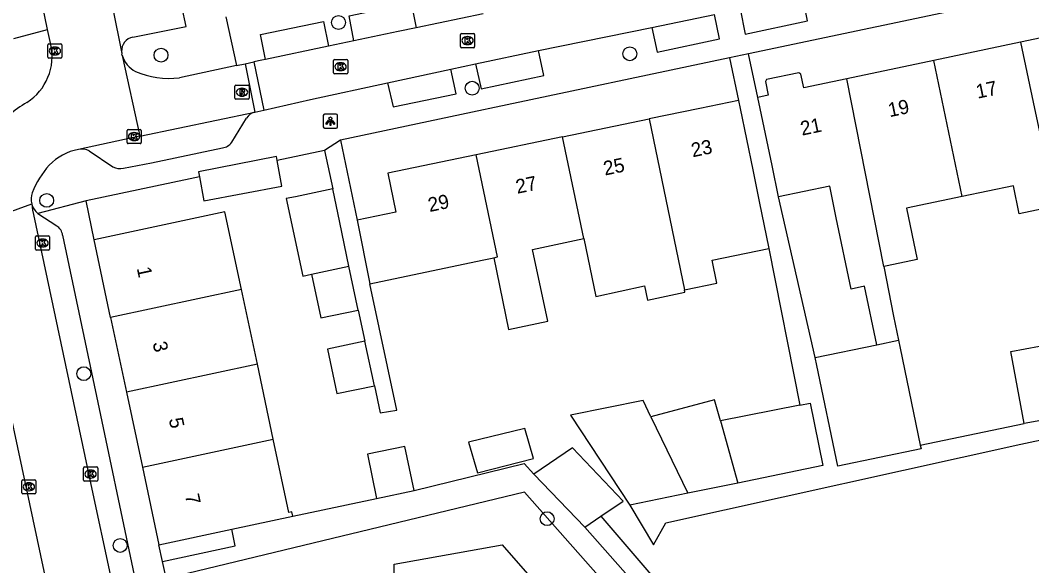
# Model space of a CAD drawing. Extents: x 162990 to 165007, y 383433 to 384336.
# Drawn here: x 163585.8 to 163657.2, y 383967.7 to 384006.2 of the extents above; entities that cross this region are included whole.
import ezdxf

# ---------------------------------------------------------------- set-up
doc = ezdxf.new("R2010")
doc.units = 0
for name, color, linetype in [('IMGEO_Boom', 7, 'Continuous'), ('IMGEO_Grasland_overig', 7, 'Continuous'), ('IMGEO_Groenvoorziening', 7, 'Continuous'), ('IMGEO_Hek', 7, 'Continuous'), ('IMGEO_Kolk', 7, 'Continuous'), ('IMGEO_Lichtpunt', 7, 'Continuous'), ('IMGEO_Pand', 7, 'Continuous'), ('IMGEO_Pand_nummerreeks', 7, 'Continuous'), ('IMGEO_Rijbaan_lokaal_open', 7, 'Continuous'), ('IMGEO_Rioolput', 7, 'Continuous'), ('IMGEO_Voetpad_open', 7, 'Continuous')]:
    doc.layers.add(name, color=color, linetype=linetype)

msp = doc.modelspace()

# ---------------------------------------------------------------- linework, layer by layer
at = {"layer": 'IMGEO_Boom'}
for centre in [(163608.265, 384006.062), (163595.733, 384003.754), (163628.835, 384003.855), (163617.696, 384001.423), (163587.66, 383993.512), (163590.277, 383981.289), (163622.99, 383971.06), (163592.845, 383969.176)]:
    msp.add_circle(centre, 0.489, dxfattribs=at)
at = {"layer": 'IMGEO_Grasland_overig'}
for points in [[(163626.789, 383971.233), (163645.85, 383949.02)], [(163625.646, 383970.458), (163645.161, 383948.398)]]:
    msp.add_lwpolyline(points, dxfattribs=at)
at = {"layer": 'IMGEO_Groenvoorziening'}
for points in [[(163613.606, 383973.04), (163621.361, 383974.962), (163622.066, 383974.209)], [(163636.067, 383950.448), (163639.916, 383949.332), (163641.287, 383950.771), (163634.327, 383958.335), (163621.397, 383972.93), (163596.93, 383967.033), (163597.446, 383964.625)], [(163605.03, 383971.243), (163610.957, 383972.488)], [(163624.041, 383956.793), (163612.3, 383958.888), (163612.192, 383967.845), (163619.812, 383969.218), (163627.481, 383960.44), (163624.041, 383956.793)]]:
    msp.add_lwpolyline(points, dxfattribs=at)
at = {"layer": 'IMGEO_Hek'}
msp.add_lwpolyline([(163626.789, 383971.233), (163645.85, 383949.02)], dxfattribs=at)
at = {"layer": 'IMGEO_Kolk'}
for p, q in [((163616.875, 384004.356), (163616.875, 384005.208)), ((163616.95, 384005.282), (163617.802, 384005.282)), ((163617.363, 384005.062), (163617.388, 384005.062)), ((163617.876, 384005.208), (163617.876, 384004.356)), ((163587.735, 384003.625), (163587.735, 384004.477)), ((163587.81, 384004.551), (163588.662, 384004.551)), ((163588.223, 384004.331), (163588.248, 384004.331)), ((163588.736, 384004.477), (163588.736, 384003.625)), ((163617.802, 384004.282), (163616.95, 384004.282)), ((163617.386, 384004.502), (163617.361, 384004.502)), ((163588.662, 384003.551), (163587.81, 384003.551)), ((163588.246, 384003.771), (163588.221, 384003.771)), ((163607.909, 384002.517), (163607.909, 384003.369)), ((163607.984, 384003.443), (163608.836, 384003.443)), ((163608.397, 384003.223), (163608.422, 384003.223)), ((163608.91, 384003.369), (163608.91, 384002.517)), ((163608.42, 384002.663), (163608.395, 384002.663)), ((163608.836, 384002.443), (163607.984, 384002.443)), ((163593.331, 383997.589), (163593.331, 383998.441)), ((163593.406, 383998.515), (163594.258, 383998.515)), ((163593.819, 383998.295), (163593.844, 383998.295)), ((163594.332, 383998.441), (163594.332, 383997.589)), ((163594.258, 383997.515), (163593.406, 383997.515)), ((163593.842, 383997.735), (163593.817, 383997.735)), ((163586.866, 383990.08), (163586.866, 383990.932)), ((163586.941, 383991.006), (163587.793, 383991.006)), ((163587.354, 383990.786), (163587.379, 383990.786)), ((163587.867, 383990.932), (163587.867, 383990.08)), ((163587.793, 383990.006), (163586.941, 383990.006)), ((163587.377, 383990.226), (163587.352, 383990.226)), ((163590.258, 383973.784), (163590.258, 383974.636)), ((163590.333, 383974.71), (163591.185, 383974.71)), ((163591.259, 383974.636), (163591.259, 383973.784)), ((163590.769, 383973.93), (163590.744, 383973.93)), ((163590.746, 383974.49), (163590.771, 383974.49)), ((163585.902, 383972.884), (163585.902, 383973.736)), ((163585.977, 383973.81), (163586.829, 383973.81)), ((163586.39, 383973.59), (163586.415, 383973.59)), ((163586.903, 383973.736), (163586.903, 383972.884)), ((163591.185, 383973.71), (163590.333, 383973.71)), ((163586.829, 383972.81), (163585.977, 383972.81)), ((163586.413, 383973.03), (163586.388, 383973.03))]:
    msp.add_line(p, q, dxfattribs=at)
for points in [[(163616.875, 384004.356), (163616.875, 384005.208)], [(163616.95, 384005.282), (163617.802, 384005.282)], [(163617.196, 384004.982), (163617.319, 384004.982), (163617.319, 384004.831), (163617.449, 384004.982), (163617.613, 384004.982), (163617.467, 384004.831), (163617.62, 384004.582), (163617.468, 384004.582), (163617.383, 384004.746), (163617.319, 384004.679), (163617.319, 384004.582), (163617.196, 384004.582), (163617.196, 384004.982)], [(163617.876, 384005.208), (163617.876, 384004.356)], [(163587.735, 384003.625), (163587.735, 384004.477)], [(163587.81, 384004.551), (163588.662, 384004.551)], [(163588.056, 384004.251), (163588.179, 384004.251), (163588.179, 384004.1), (163588.309, 384004.251), (163588.473, 384004.251), (163588.327, 384004.1), (163588.48, 384003.851), (163588.328, 384003.851), (163588.243, 384004.015), (163588.179, 384003.948), (163588.179, 384003.851), (163588.056, 384003.851), (163588.056, 384004.251)], [(163588.736, 384004.477), (163588.736, 384003.625)], [(163617.802, 384004.282), (163616.95, 384004.282)], [(163588.662, 384003.551), (163587.81, 384003.551)], [(163607.909, 384002.517), (163607.909, 384003.369)], [(163607.984, 384003.443), (163608.836, 384003.443)], [(163608.91, 384003.369), (163608.91, 384002.517)], [(163608.23, 384003.143), (163608.353, 384003.143), (163608.353, 384002.992), (163608.483, 384003.143), (163608.647, 384003.143), (163608.501, 384002.992), (163608.654, 384002.743), (163608.502, 384002.743), (163608.417, 384002.907), (163608.353, 384002.84), (163608.353, 384002.743), (163608.23, 384002.743), (163608.23, 384003.143)], [(163608.836, 384002.443), (163607.984, 384002.443)], [(163593.331, 383997.589), (163593.331, 383998.441)], [(163593.406, 383998.515), (163594.258, 383998.515)], [(163593.652, 383998.215), (163593.775, 383998.215), (163593.775, 383998.064), (163593.905, 383998.215), (163594.069, 383998.215), (163593.923, 383998.064), (163594.076, 383997.815), (163593.924, 383997.815), (163593.839, 383997.979), (163593.775, 383997.912), (163593.775, 383997.815), (163593.652, 383997.815), (163593.652, 383998.215)], [(163594.332, 383998.441), (163594.332, 383997.589)], [(163594.258, 383997.515), (163593.406, 383997.515)], [(163586.866, 383990.08), (163586.866, 383990.932)], [(163586.941, 383991.006), (163587.793, 383991.006)], [(163587.187, 383990.706), (163587.31, 383990.706), (163587.31, 383990.555), (163587.44, 383990.706), (163587.604, 383990.706), (163587.458, 383990.555), (163587.611, 383990.306), (163587.459, 383990.306), (163587.374, 383990.47), (163587.31, 383990.403), (163587.31, 383990.306), (163587.187, 383990.306), (163587.187, 383990.706)], [(163587.867, 383990.932), (163587.867, 383990.08)], [(163587.793, 383990.006), (163586.941, 383990.006)], [(163590.258, 383973.784), (163590.258, 383974.636)], [(163590.333, 383974.71), (163591.185, 383974.71)], [(163591.259, 383974.636), (163591.259, 383973.784)], [(163590.579, 383974.41), (163590.702, 383974.41), (163590.702, 383974.259), (163590.832, 383974.41), (163590.996, 383974.41), (163590.85, 383974.259), (163591.003, 383974.01), (163590.851, 383974.01), (163590.766, 383974.174), (163590.702, 383974.107), (163590.702, 383974.01), (163590.579, 383974.01), (163590.579, 383974.41)], [(163585.902, 383972.884), (163585.902, 383973.736)], [(163585.977, 383973.81), (163586.829, 383973.81)], [(163586.223, 383973.51), (163586.346, 383973.51), (163586.346, 383973.359), (163586.476, 383973.51), (163586.64, 383973.51), (163586.494, 383973.359), (163586.647, 383973.11), (163586.495, 383973.11), (163586.41, 383973.274), (163586.346, 383973.207), (163586.346, 383973.11), (163586.223, 383973.11), (163586.223, 383973.51)], [(163586.903, 383973.736), (163586.903, 383972.884)], [(163591.185, 383973.71), (163590.333, 383973.71)], [(163586.829, 383972.81), (163585.977, 383972.81)]]:
    msp.add_lwpolyline(points, dxfattribs=at)
for centre, start, end in [((163616.952, 384005.206), 91.55205, 178.44795), ((163616.952, 384005.206), 91.55205, 178.44795), ((163617.8, 384005.206), 1.55205, 88.44795), ((163617.8, 384005.206), 1.55205, 88.44795), ((163587.812, 384004.475), 91.55205, 178.44795), ((163587.812, 384004.475), 91.55205, 178.44795), ((163588.66, 384004.475), 1.55205, 88.44795), ((163588.66, 384004.475), 1.55205, 88.44795), ((163616.952, 384004.358), 181.55205, 268.44795), ((163616.952, 384004.358), 181.55205, 268.44795), ((163617.8, 384004.358), 271.55205, 358.44795), ((163617.8, 384004.358), 271.55205, 358.44795), ((163587.812, 384003.627), 181.55205, 268.44795), ((163587.812, 384003.627), 181.55205, 268.44795), ((163588.66, 384003.627), 271.55205, 358.44795), ((163588.66, 384003.627), 271.55205, 358.44795), ((163607.986, 384003.367), 91.55205, 178.44795), ((163607.986, 384003.367), 91.55205, 178.44795), ((163608.834, 384003.367), 1.55205, 88.44795), ((163608.834, 384003.367), 1.55205, 88.44795), ((163607.986, 384002.519), 181.55205, 268.44795), ((163607.986, 384002.519), 181.55205, 268.44795), ((163608.834, 384002.519), 271.55205, 358.44795), ((163608.834, 384002.519), 271.55205, 358.44795), ((163593.408, 383998.439), 91.55205, 178.44795), ((163593.408, 383998.439), 91.55205, 178.44795), ((163594.256, 383998.439), 1.55205, 88.44795), ((163594.256, 383998.439), 1.55205, 88.44795), ((163593.408, 383997.591), 181.55205, 268.44795), ((163593.408, 383997.591), 181.55205, 268.44795), ((163594.256, 383997.591), 271.55205, 358.44795), ((163594.256, 383997.591), 271.55205, 358.44795), ((163586.943, 383990.93), 91.55205, 178.44795), ((163586.943, 383990.93), 91.55205, 178.44795), ((163587.791, 383990.93), 1.55205, 88.44795), ((163587.791, 383990.93), 1.55205, 88.44795), ((163586.943, 383990.082), 181.55205, 268.44795), ((163586.943, 383990.082), 181.55205, 268.44795), ((163587.791, 383990.082), 271.55205, 358.44795), ((163587.791, 383990.082), 271.55205, 358.44795), ((163590.335, 383974.634), 91.55205, 178.44795), ((163590.335, 383974.634), 91.55205, 178.44795), ((163591.183, 383974.634), 1.55205, 88.44795), ((163591.183, 383974.634), 1.55205, 88.44795), ((163585.979, 383973.734), 91.55205, 178.44795), ((163585.979, 383973.734), 91.55205, 178.44795), ((163586.827, 383973.734), 1.55205, 88.44795), ((163586.827, 383973.734), 1.55205, 88.44795), ((163590.335, 383973.786), 181.55205, 268.44795), ((163590.335, 383973.786), 181.55205, 268.44795), ((163591.183, 383973.786), 271.55205, 358.44795), ((163591.183, 383973.786), 271.55205, 358.44795), ((163585.979, 383972.886), 181.55205, 268.44795), ((163585.979, 383972.886), 181.55205, 268.44795), ((163586.827, 383972.886), 271.55205, 358.44795), ((163586.827, 383972.886), 271.55205, 358.44795)]:
    msp.add_arc(centre, 0.0765, start, end, dxfattribs=at)
for centre, major_axis, ratio, start_param, end_param in [((163617.362, 384004.782), (-0.387, 0.002), 0.722429, 4.712389, 7.853982), ((163617.387, 384004.782), (-0.39, 0.002), 0.717154, 1.570796, 4.712389), ((163588.222, 384004.051), (-0.387, 0.002), 0.722429, 4.712389, 7.853982), ((163588.247, 384004.051), (-0.39, 0.002), 0.717154, 1.570796, 4.712389), ((163608.396, 384002.943), (-0.387, 0.002), 0.722429, 4.712389, 7.853982), ((163608.421, 384002.943), (-0.39, 0.002), 0.717154, 1.570796, 4.712389), ((163593.818, 383998.015), (-0.387, 0.002), 0.722429, 4.712389, 7.853982), ((163593.843, 383998.015), (-0.39, 0.002), 0.717154, 1.570796, 4.712389), ((163587.353, 383990.506), (-0.387, 0.002), 0.722429, 4.712389, 7.853982), ((163587.378, 383990.506), (-0.39, 0.002), 0.717154, 1.570796, 4.712389), ((163590.745, 383974.21), (-0.387, 0.002), 0.722429, 4.712389, 7.853982), ((163590.77, 383974.21), (-0.39, 0.002), 0.717154, 1.570796, 4.712389), ((163586.389, 383973.31), (-0.387, 0.002), 0.722429, 4.712389, 7.853982), ((163586.414, 383973.31), (-0.39, 0.002), 0.717154, 1.570796, 4.712389)]:
    msp.add_ellipse(centre, major_axis=major_axis, ratio=ratio, start_param=start_param, end_param=end_param, dxfattribs=at)
at = {"layer": 'IMGEO_Lichtpunt'}
for p, q in [((163608.092, 383999.597), (163607.284, 383999.597)), ((163608.092, 383999.597), (163607.284, 383999.597)), ((163607.19, 383999.502), (163607.19, 383998.695)), ((163607.19, 383999.502), (163607.19, 383998.695)), ((163608.186, 383998.695), (163608.186, 383999.502)), ((163608.186, 383998.695), (163608.186, 383999.502)), ((163607.284, 383998.601), (163608.092, 383998.601)), ((163607.284, 383998.601), (163608.092, 383998.601))]:
    msp.add_line(p, q, dxfattribs=at)
for points in [[(163607.564, 383999.166), (163607.603, 383999.138), (163607.415, 383998.876), (163607.377, 383998.903), (163607.564, 383999.166)], [(163607.666, 383999.118), (163607.713, 383999.118), (163607.713, 383998.796), (163607.666, 383998.796), (163607.666, 383999.118)], [(163607.776, 383999.138), (163607.814, 383999.165), (163608.001, 383998.903), (163607.962, 383998.875), (163607.776, 383999.138)]]:
    msp.add_lwpolyline(points, dxfattribs=at)
msp.add_circle((163607.689, 383999.3), 0.0994, dxfattribs=at)
for centre, start, end in [((163607.284, 383999.502), 90, 180), ((163607.284, 383999.502), 90, 180), ((163608.092, 383999.502), 0, 90), ((163608.092, 383999.502), 0, 90), ((163607.284, 383998.695), 180, 270), ((163607.284, 383998.695), 180, 270), ((163608.092, 383998.695), 270, 0), ((163608.092, 383998.695), 270, 360)]:
    msp.add_arc(centre, 0.0946, start, end, dxfattribs=at)
at = {"layer": 'IMGEO_Pand'}
for points in [[(163665.922, 384004.457), (163663.151, 384003.88), (163662.711, 384005.995), (163656.426, 384004.673)], [(163656.426, 384004.673), (163650.289, 384003.383)], [(163656.426, 384004.673), (163657.409, 384000), (163658.895, 383993.098)], [(163650.289, 384003.383), (163644.152, 384002.092)], [(163652.306, 383993.79), (163651, 384000), (163650.289, 384003.383)], [(163644.152, 384002.092), (163641.119, 384001.454), (163640.915, 384002.423), (163640.773, 384002.516), (163638.493, 384002.036), (163638.4, 384001.894), (163638.604, 384000.925), (163637.87, 384000.771)], [(163646.756, 383988.845), (163644.152, 384002.092)], [(163636.508, 384000.57), (163633.764, 384000), (163630.187, 383999.257)], [(163636.508, 384000.57), (163636.626, 384000), (163637.523, 383995.671), (163637.973, 383993.438), (163638.653, 383990.129)], [(163639.331, 383993.761), (163638.871, 383995.983), (163638.031, 384000), (163637.87, 384000.771)], [(163624.089, 383997.99), (163630.187, 383999.257)], [(163630.187, 383999.257), (163632.687, 383987.202)], [(163624.089, 383997.99), (163617.992, 383996.724)], [(163625.574, 383990.829), (163624.089, 383997.99)], [(163603.933, 383996.322), (163603.878, 383996.614), (163598.37, 383995.53), (163598.437, 383995.169)], [(163598.437, 383995.169), (163598.753, 383993.477), (163604.272, 383994.508), (163603.933, 383996.322)], [(163617.992, 383996.724), (163611.741, 383995.425), (163612.314, 383992.693), (163609.585, 383992.115)], [(163619.225, 383989.471), (163619.484, 383989.526), (163617.992, 383996.724)], [(163607.861, 383994.324), (163605.223, 383993.774), (163604.575, 383993.639), (163605.747, 383988.166), (163606.365, 383988.298)], [(163609, 383988.862), (163608.356, 383991.951), (163607.861, 383994.324)], [(163646.265, 383983.335), (163645.399, 383987.454), (163644.452, 383987.255), (163643.411, 383992.278), (163642.942, 383994.508), (163639.331, 383993.761)], [(163658.895, 383993.098), (163656.322, 383992.565), (163655.913, 383994.538), (163652.306, 383993.79)], [(163652.306, 383993.79), (163648.355, 383992.971), (163649.109, 383989.336), (163647.002, 383988.899), (163646.756, 383988.845)], [(163601.412, 383987.238), (163600.249, 383992.716), (163591.013, 383990.737)], [(163609.585, 383992.115), (163610.474, 383987.629)], [(163592.176, 383985.261), (163591.013, 383990.737)], [(163619.225, 383989.471), (163620.258, 383984.406), (163623.035, 383985), (163621.954, 383990.054), (163625.574, 383990.829)], [(163625.574, 383990.829), (163626.423, 383986.737), (163629.872, 383987.475), (163630.08, 383986.475), (163632.721, 383987.04), (163632.687, 383987.202)], [(163632.687, 383987.202), (163634.983, 383987.678), (163634.645, 383989.306), (163638.653, 383990.129)], [(163610.474, 383987.629), (163618.412, 383989.297), (163619.225, 383989.471)], [(163606.365, 383988.298), (163609, 383988.862)], [(163606.365, 383988.298), (163607.006, 383985.227), (163609.644, 383985.778)], [(163609.644, 383985.778), (163609, 383988.862)], [(163646.756, 383988.845), (163647.444, 383985.347), (163647.8, 383983.652)], [(163601.412, 383987.238), (163592.176, 383985.261)], [(163602.532, 383981.957), (163601.412, 383987.238)], [(163592.176, 383985.261), (163593.297, 383979.981)], [(163610.133, 383983.577), (163607.491, 383983.021), (163608.151, 383979.883), (163610.793, 383980.438)], [(163610.793, 383980.438), (163610.133, 383983.577)], [(163641.927, 383982.436), (163646.265, 383983.335)], [(163646.265, 383983.335), (163647.8, 383983.652)], [(163647.8, 383983.652), (163647.92, 383983.083), (163649.338, 383976.243)], [(163656.674, 383977.764), (163655.732, 383982.848), (163660.79, 383983.785), (163661.71, 383978.82)], [(163602.532, 383981.957), (163593.297, 383979.981)], [(163603.653, 383976.675), (163602.532, 383981.957)], [(163649.338, 383976.243), (163649.392, 383975.984), (163643.517, 383974.766), (163642.045, 383981.866), (163641.927, 383982.436)], [(163593.297, 383979.981), (163594.418, 383974.701)], [(163630.321, 383978.25), (163629.768, 383979.389), (163624.645, 383978.366), (163628.83, 383972.006)], [(163635.232, 383977.96), (163634.816, 383979.439), (163630.321, 383978.25)], [(163640.83, 383979.061), (163635.232, 383977.96)], [(163640.83, 383979.061), (163641.557, 383979.204), (163642.46, 383974.812), (163636.464, 383973.577)], [(163630.321, 383978.25), (163632.938, 383972.851)], [(163661.71, 383978.82), (163661.732, 383978.702), (163656.674, 383977.764)], [(163635.232, 383977.96), (163636.464, 383973.577)], [(163622.04, 383975.295), (163621.429, 383977.427), (163617.448, 383976.469), (163618.072, 383974.293), (163622.04, 383975.295)], [(163594.418, 383974.701), (163603.653, 383976.675)], [(163605.03, 383971.243), (163604.966, 383971.547), (163604.751, 383971.502), (163603.653, 383976.675)], [(163613.606, 383973.04), (163612.955, 383976.163), (163610.306, 383975.611), (163610.957, 383972.488)], [(163626.789, 383971.233), (163628.364, 383972.301), (163624.784, 383976.052), (163622.066, 383974.209)], [(163594.418, 383974.701), (163595.581, 383969.225)], [(163622.066, 383974.209), (163625.646, 383970.458)], [(163636.464, 383973.577), (163632.938, 383972.851)], [(163610.957, 383972.488), (163613.606, 383973.04)], [(163632.938, 383972.851), (163628.83, 383972.006)], [(163600.725, 383970.324), (163605.03, 383971.243)], [(163625.646, 383970.458), (163626.789, 383971.233)], [(163595.581, 383969.225), (163600.725, 383970.324)]]:
    msp.add_lwpolyline(points, dxfattribs=at)
at = {"layer": 'IMGEO_Rijbaan_lokaal_open'}
for points in [[(163591.079, 384013.233), (163592.95, 384003.998)], [(163587.727, 384005.569), (163586.482, 384011.534)], [(163618.483, 384006.674), (163613.741, 384005.684)], [(163630.375, 384005.709), (163634.809, 384006.636)], [(163587.95, 384004.503), (163587.727, 384005.569)], [(163613.741, 384005.684), (163612.48, 384005.421), (163609.349, 384004.763)], [(163622.392, 384004.092), (163630.375, 384005.709)], [(163609.349, 384004.763), (163607.563, 384004.388)], [(163607.563, 384004.388), (163603.114, 384003.453)], [(163617.947, 384003.135), (163622.392, 384004.092)], [(163592.997, 384003.744), (163592.976, 384003.827)], [(163592.997, 384003.744), (163594.239, 383998.033)], [(163601.68, 384003.151), (163602.274, 384003.276)], [(163603.114, 384003.453), (163602.842, 384003.396), (163602.274, 384003.276)], [(163602.274, 384003.276), (163602.99, 383999.887)], [(163601.057, 384003.019), (163597.027, 384002.168)], [(163601.057, 384003.019), (163601.68, 384003.151)], [(163601.68, 384003.151), (163602.361, 383999.746)], [(163611.73, 384001.798), (163616.19, 384002.757)], [(163616.19, 384002.757), (163617.947, 384003.135)], [(163602.99, 383999.887), (163606.282, 384000.625), (163611.73, 384001.798)], [(163594.239, 383998.033), (163602.361, 383999.746)], [(163602.361, 383999.746), (163602.99, 383999.887)], [(163594.239, 383998.033), (163589.894, 383997.11)], [(163582.284, 383991.686), (163586.603, 383993.258)], [(163586.603, 383993.258), (163586.661, 383992.819), (163586.73, 383992.527), (163590.906, 383972.826), (163592.074, 383967.448), (163594.067, 383957.923), (163594.543, 383955.908), (163594.623, 383955.718)], [(163590.09, 383955.124), (163587.549, 383967.036), (163583.125, 383987.664), (163582.284, 383991.686)]]:
    msp.add_lwpolyline(points, dxfattribs=at)
for centre, radius, start, end in [((163584.199, 384003.664), 3.843, 302.51211, 12.6076), ((163593.878, 384004.052), 0.93, 183.30981, 193.98103), ((163594.74, 384004.236), 1.811, 195.75603, 243.50481), ((163596.246, 384007.699), 5.586, 245.52625, 278.03734), ((163590.634, 383992.959), 8.649, 120.34068, 141.31203), ((163590.685, 383993.184), 4.005, 101.38613, 135.23868), ((163592.397, 383991.846), 6.168, 137.61468, 159.01627), ((163587.86, 383993.602), 1.303, 159.66139, 195.30959)]:
    msp.add_arc(centre, radius, start, end, dxfattribs=at)
at = {"layer": 'IMGEO_Rioolput'}
for p, q in [((163600.949, 384000.718), (163600.949, 384001.57)), ((163601.024, 384001.644), (163601.876, 384001.644)), ((163601.437, 384001.424), (163601.462, 384001.424)), ((163601.95, 384001.57), (163601.95, 384000.718)), ((163601.876, 384000.644), (163601.024, 384000.644)), ((163601.46, 384000.864), (163601.435, 384000.864))]:
    msp.add_line(p, q, dxfattribs=at)
for points in [[(163600.949, 384000.718), (163600.949, 384001.57)], [(163601.024, 384001.644), (163601.876, 384001.644)], [(163601.538, 384001.342), (163601.286, 384001.344), (163601.286, 384000.944)], [(163601.286, 384000.944), (163601.41, 384000.944), (163601.41, 384001.106), (163601.421, 384001.106)], [(163601.464, 384001.263), (163601.41, 384001.263), (163601.41, 384001.182)], [(163601.41, 384001.182), (163601.462, 384001.182)], [(163601.468, 384001.077), (163601.539, 384000.944), (163601.679, 384000.944), (163601.614, 384001.07)], [(163601.95, 384001.57), (163601.95, 384000.718)], [(163601.876, 384000.644), (163601.024, 384000.644)]]:
    msp.add_lwpolyline(points, dxfattribs=at)
for centre, radius, start, end in [((163601.026, 384001.568), 0.0765, 91.55205, 178.44795), ((163601.026, 384001.568), 0.0765, 91.55205, 178.44795), ((163601.42, 384001.053), 0.0533, 26.02933, 88.69889), ((163601.446, 384001.371), 0.19, 274.7715, 282.96867), ((163601.47, 384001.167), 0.0964, 77.00612, 93.18647), ((163601.484, 384001.224), 0.0378, 276.66336, 79.67722), ((163601.537, 384001.232), 0.109, 350.36119, 89.41601), ((163601.535, 384001.232), 0.112, 277.58423, 350.98172), ((163601.519, 384001.017), 0.108, 29.51342, 73.79051), ((163601.874, 384001.568), 0.0765, 1.55205, 88.44795), ((163601.874, 384001.568), 0.0765, 1.55205, 88.44795), ((163601.026, 384000.72), 0.0765, 181.55205, 268.44795), ((163601.026, 384000.72), 0.0765, 181.55205, 268.44795), ((163601.874, 384000.72), 0.0765, 271.55205, 358.44795), ((163601.874, 384000.72), 0.0765, 271.55205, 358.44795)]:
    msp.add_arc(centre, radius, start, end, dxfattribs=at)
for centre, major_axis, ratio, start_param, end_param in [((163601.436, 384001.144), (-0.387, 0.002), 0.722429, 4.712389, 7.853982), ((163601.461, 384001.144), (-0.39, 0.002), 0.717154, 1.570796, 4.712389)]:
    msp.add_ellipse(centre, major_axis=major_axis, ratio=ratio, start_param=start_param, end_param=end_param, dxfattribs=at)
at = {"layer": 'IMGEO_Voetpad_open'}
for points in [[(163593.751, 384005.032), (163597.504, 384005.775), (163595.978, 384012.849), (163593.622, 384012.341)], [(163664.838, 384009.691), (163637.218, 384003.859)], [(163609.349, 384004.763), (163609.019, 384006.53), (163613.383, 384007.456), (163613.741, 384005.684)], [(163636.612, 384007.013), (163636.976, 384005.248), (163641.378, 384006.178), (163641.018, 384007.935)], [(163600.319, 384006.45), (163601.057, 384003.019)], [(163603.114, 384003.453), (163602.747, 384005.222), (163607.2, 384006.138), (163607.563, 384004.388)], [(163630.375, 384005.709), (163630.761, 384003.971), (163635.166, 384004.905), (163634.809, 384006.636)], [(163585.331, 384004.933), (163587.727, 384005.569)], [(163617.947, 384003.135), (163618.333, 384001.392), (163622.757, 384002.331), (163622.392, 384004.092)], [(163635.873, 384003.575), (163618.941, 384000), (163618.496, 383999.906), (163608.406, 383997.76)], [(163637.218, 384003.859), (163635.873, 384003.575)], [(163635.873, 384003.575), (163636.508, 384000.57)], [(163637.87, 384000.771), (163637.218, 384003.859)], [(163611.73, 384001.798), (163612.113, 384000.104), (163616.562, 384001.036), (163616.19, 384002.757)], [(163600.728, 383997.612), (163601.766, 383999.313)], [(163608.406, 383997.76), (163607.266, 383997.022)], [(163608.406, 383997.76), (163609.585, 383992.115)], [(163590.666, 383997), (163592.328, 383995.884)], [(163593.075, 383995.774), (163595.054, 383996.167), (163600.067, 383997.214)], [(163607.266, 383997.022), (163603.933, 383996.322)], [(163607.266, 383997.022), (163607.861, 383994.324)], [(163598.437, 383995.169), (163597.783, 383995.032), (163590.445, 383993.492)], [(163590.445, 383993.492), (163587.029, 383992.598)], [(163591.013, 383990.737), (163590.445, 383993.492)], [(163641.927, 383982.436), (163639.331, 383993.761)], [(163587.029, 383992.598), (163588.372, 383991.718)], [(163588.784, 383991.063), (163591.271, 383979.268), (163593.64, 383967.963), (163595.566, 383958.824)], [(163638.653, 383990.129), (163640.83, 383979.061)], [(163610.793, 383980.438), (163611.214, 383978.519), (163612.375, 383978.722), (163610.474, 383987.629)], [(163609.644, 383985.778), (163610.133, 383983.577)], [(163649.338, 383976.243), (163656.674, 383977.764)], [(163628.83, 383972.006), (163630.513, 383969.212), (163631.374, 383970.769), (163656.443, 383976.322), (163660.309, 383977.13)], [(163595.835, 383968.052), (163600.976, 383969.15), (163600.725, 383970.324)], [(163595.835, 383968.052), (163595.581, 383969.225)], [(163596.618, 383964.44), (163596.159, 383966.556), (163595.835, 383968.052)]]:
    msp.add_lwpolyline(points, dxfattribs=at)
for centre, radius, start, end in [((163593.936, 384004.061), 0.988, 100.79813, 183.67474), ((163602.591, 383998.805), 0.969, 103.71933, 148.36976), ((163599.901, 383998.237), 1.037, 279.20862, 322.89718), ((163590.126, 383995.975), 1.159, 62.22759, 101.55377), ((163592.872, 383996.986), 1.229, 243.73864, 279.5075), ((163587.857, 383993.6), 1.3, 195.25716, 230.42365), ((163587.835, 383990.923), 0.959, 8.37646, 55.96396)]:
    msp.add_arc(centre, radius, start, end, dxfattribs=at)

# ---------------------------------------------------------------- texts
at = {"layer": 'IMGEO_Pand_nummerreeks'}
for s, rotation, p in [('17', 11.8761, (163653.386, 384000.683)), ('19', 11.87742, (163647.176, 383999.378)), ('21', 11.87742, (163640.988, 383998.075)), ('23', 11.73556, (163633.27, 383996.548)), ('25', 11.73418, (163627.078, 383995.261)), ('27', 11.73418, (163620.886, 383993.975)), ('29', 11.73418, (163614.695, 383992.689)), ('1', 281.98849, (163594.015, 383988.729)), ('3', 281.98849, (163595.134, 383983.463)), ('5', 281.98849, (163596.276, 383978.085)), ('7', 281.98849, (163597.418, 383972.707))]:
    msp.add_text(s, height=1, rotation=rotation, dxfattribs=at).set_placement(p)

doc.saveas('drawing.dxf')
